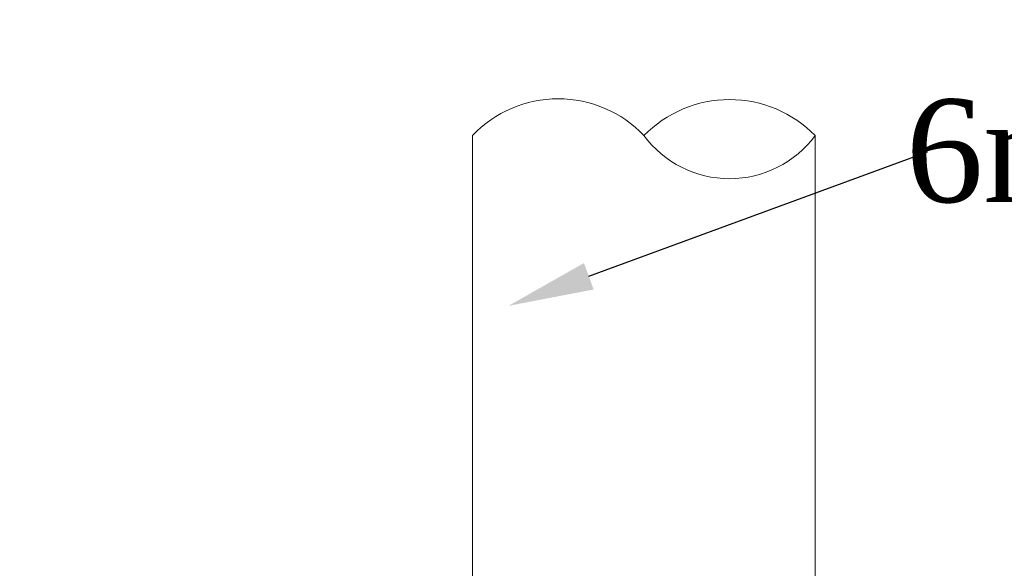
# Model space of a CAD drawing. Header units: millimetres. Extents: x -20950785 to 389010297, y -11535949 to 14056629.
# Tile 457 of 654: x 14691372 to 14697116, y -364253 to -361053. Entities that reach past the tile are written whole.
import ezdxf
from ezdxf import colors
from ezdxf.entities.mleader import LeaderData, LeaderLine
from ezdxf.math import Vec2, Vec3

# ---------------------------------------------------------------- set-up
doc = ezdxf.new("R2010")
doc.units = ezdxf.units.MM
doc.header["$LTSCALE"] = 60
doc.header["$MEASUREMENT"] = 0

msp = doc.modelspace()

# ---------------------------------------------------------------- linework, layer by layer
at = {"linetype": 'Continuous', "lineweight": 9}
for p, q in [((14694013.5, -369213.25), (14694013.5, -361729.16)), ((14696012.9, -369213.25), (14696012.9, -361729.16))]:
    msp.add_line(p, q, dxfattribs=at)
at = {"color": 7, "linetype": 'Continuous', "lineweight": 9, "ltscale": 2}
msp.add_circle((14751148.1, -376200.45), 347474.95, dxfattribs=at)
at = {"linetype": 'Continuous', "lineweight": 9}
for centre, radius, start, end in [((14694513.35, -362204.61), 689.86, 43.567374, 136.432626), ((14695513.05, -362219.51), 700.21, 44.45077, 135.54923), ((14695513.05, -361358.01), 622.58, 216.594843, 323.405157)]:
    msp.add_arc(centre, radius, start, end, dxfattribs=at)

# ---------------------------------------------------------------- leaders
at = {"color": 7, "linetype": 'Continuous', "lineweight": 9, "ltscale": 2}
ml = msp.add_multileader_mtext('Standard', dxfattribs=at)
ml.set_content('{\\fTimes New Roman|b0|i0|c0|p18;\\C256;6mm thick Permanent liner \\PRL 86.700M}', color=7)
ml.set_leader_properties()
ml.build(insert=Vec2(0, 0))
ml.multileader.update_dxf_attribs({"text_right_attachment_type": 6, "dogleg_length": 0.36, "arrow_head_size": 500})
ctx = ml.context
ctx.base_point, ctx.char_height, ctx.arrow_head_size, ctx.landing_gap_size, ctx.plane_origin = Vec3(14696667.89, -361823.18), 600, 500, 0.09, Vec3(14694222.53, -360859.29)
ctx.right_attachment, ctx.text_align_type = 6, 1
notes = []
notes.append((ctx, [(0, (1, 1, 0), (14696667.53, -361823.18), (1, 0), 0.36, [(0, [(14694222.53, -362722.29)], 0, [])])]))
ctx.mtext.insert, ctx.mtext.alignment, ctx.mtext.flow_direction = Vec3(14701486.37, -361517.13), 2, 5
for ctx, leaders in notes:
    for number, flags, end, landing, length, lines in leaders:
        leader = LeaderData()
        leader.index, (leader.has_last_leader_line, leader.has_dogleg_vector, leader.attachment_direction) = number, flags
        leader.last_leader_point, leader.dogleg_vector, leader.dogleg_length = Vec3(end), Vec3(landing), length
        for number, points, colour, breaks in lines:
            line = LeaderLine()
            line.index, line.vertices, line.color, line.breaks = number, Vec3.list(points), colors.encode_raw_color(colour), breaks
            leader.lines.append(line)
        ctx.leaders.append(leader)

doc.saveas('drawing.dxf')
